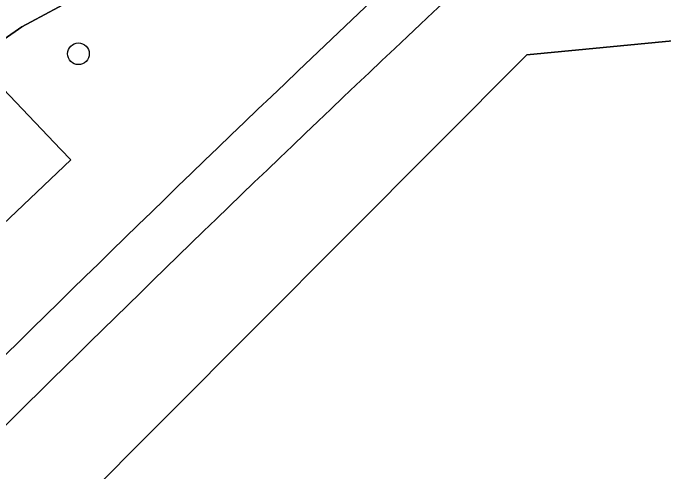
# Model space of a CAD drawing. Extents: x 158793 to 159888, y 384317 to 385256.
# Drawn here: x 159232.94 to 159262.3, y 385188.63 to 385209.35 of the extents above; entities that cross this region are included whole.
import ezdxf

# ---------------------------------------------------------------- set-up
doc = ezdxf.new("R2010")
doc.units = 0
for name, color, linetype in [('IMGEO_Berm_groen', 7, 'Continuous'), ('IMGEO_Boom', 7, 'Continuous'), ('IMGEO_Groenvoorziening', 7, 'Continuous'), ('IMGEO_Hek', 7, 'Continuous'), ('IMGEO_Parkeervlak_open', 7, 'Continuous'), ('IMGEO_Rijbaan_lokaal_gesloten', 7, 'Continuous'), ('IMGEO_Voetpad_open', 7, 'Continuous')]:
    doc.layers.add(name, color=color, linetype=linetype)

msp = doc.modelspace()

# ---------------------------------------------------------------- linework, layer by layer
at = {"layer": 'IMGEO_Berm_groen'}
for points in [[(159251.228, 385217.949), (159235.607, 385209.959), (159233.756, 385208.961), (159233.347, 385208.724), (159232.538, 385208.176)], [(159227.01, 385178.109), (159235.717, 385186.968), (159256.152, 385207.464), (159273.06, 385209.092), (159272.611, 385209.388), (159272.161, 385209.682), (159266.684, 385213.057)], [(159231.33, 385207.151), (159235.102, 385203.193), (159235.547, 385202.725), (159234.932, 385202.142), (159231.861, 385199.238)]]:
    msp.add_lwpolyline(points, dxfattribs=at)
for centre, radius, start, end in [((159910.215, 384509.166), 963.344, 132.660014, 135.841756), ((159927.168, 384491.193), 985.784, 132.725424, 135.687678)]:
    msp.add_arc(centre, radius, start, end, dxfattribs=at)
at = {"layer": 'IMGEO_Boom'}
msp.add_circle((159235.896, 385207.514), 0.489, dxfattribs=at)
at = {"layer": 'IMGEO_Groenvoorziening'}
msp.add_lwpolyline([(159273.06, 385209.092), (159256.152, 385207.464), (159235.717, 385186.968), (159227.01, 385178.109), (159209.26, 385158.099), (159192.739, 385136.789), (159187.72, 385129.9), (159221.549, 385107.19), (159216.48, 385096.14), (159212.01, 385087.95), (159207.92, 385081.38), (159170.019, 385025.489), (159161.829, 385013.789), (159157.45, 385008.13), (159147.589, 384997.369), (159133.839, 384985.25), (159137.019, 384980.94), (159141, 384963.539), (159150.399, 384957.609), (159153.251, 384941.028), (159155.132, 384938.749), (159161.811, 384930.659), (159170.007, 384919.816)], dxfattribs=at)
at = {"layer": 'IMGEO_Hek'}
msp.add_lwpolyline([(159235.717, 385186.968), (159256.152, 385207.464), (159273.06, 385209.092)], dxfattribs=at)
at = {"layer": 'IMGEO_Parkeervlak_open'}
msp.add_lwpolyline([(159231.33, 385207.151), (159231.2, 385207.286), (159230.999, 385207.086), (159227.608, 385203.704), (159231.861, 385199.238), (159234.932, 385202.142), (159235.547, 385202.725), (159235.102, 385203.193)], close=True, dxfattribs=at)
at = {"layer": 'IMGEO_Rijbaan_lokaal_gesloten'}
msp.add_lwpolyline([(159232.538, 385208.176), (159233.347, 385208.724), (159233.756, 385208.961), (159235.607, 385209.959), (159233.475, 385212.077), (159231.425, 385214.387)], dxfattribs=at)
at = {"layer": 'IMGEO_Voetpad_open'}
for centre, radius, start, end in [((159910.215, 384509.166), 963.344, 132.660014, 135.841756), ((159927.168, 384491.193), 985.784, 132.725424, 135.687678)]:
    msp.add_arc(centre, radius, start, end, dxfattribs=at)

doc.saveas('drawing.dxf')
